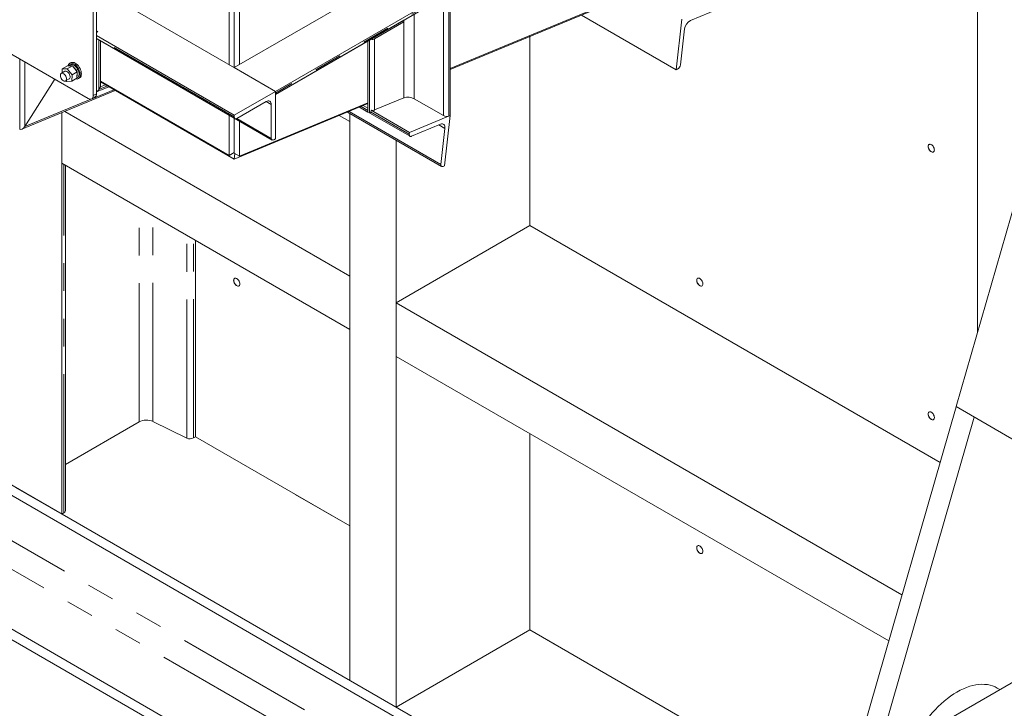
# Model space of a CAD drawing. Header units: millimetres. Extents: x 450 to 25135, y 150 to 17673.
# Tile 329 of 463: x 18075 to 19429, y 8714 to 9660. Entities that reach past the tile are written whole.
import ezdxf

# ---------------------------------------------------------------- set-up
doc = ezdxf.new("R2010")
doc.units = ezdxf.units.MM
doc.linetypes.add('SLD-Centrada-doble', pattern=[12.7, 6.35, -1.27, 1.27, -1.27, 1.27, -1.27])
doc.linetypes.add('SLD-Continua', pattern=[0])
doc.layers.add('OCULTA', color=8, linetype='SLD-Continua')

msp = doc.modelspace()

# ---------------------------------------------------------------- linework, layer by layer
at = {"layer": 'OCULTA', "linetype": 'SLD-Continua', "lineweight": 18, "ltscale": 30}
for p, q in [((18176.4, 10241.7), (18176.4, 9555.7)), ((18180.7, 10244.1), (18180.7, 9558.1)), ((19439.3, 10145.8), (18426.7, 9561.4)), ((18426.7, 9557.3), (19438.3, 10141.1)), ((18180.7, 9642.3), (18180.7, 10005.6)), ((19183.1, 8375), (16413.4, 9973.5)), ((19108.3, 8220.2), (16110.3, 9950.4)), ((19170.7, 8367.9), (16413.4, 9959.2)), ((19105.9, 8207.3), (16112.7, 9934.8)), ((18363.1, 9900.4), (18363.1, 9598.2)), ((18370.2, 9594.1), (18370.2, 9896.3)), ((18370.2, 9896.3), (18370.2, 9594.1)), ((18377.2, 9598.2), (18377.2, 9900.4)), ((18169.3, 9551.6), (17646.1, 9853.6)), ((19391.9, 9231.1), (19391.9, 9816.7)), ((19391.9, 9231.1), (19391.9, 9816.7)), ((19391.9, 9231.1), (19391.9, 9816.7)), ((19391.9, 9231.1), (19391.9, 9816.7)), ((19391.9, 9231.1), (19391.9, 9816.7)), ((19559.1, 9810.8), (19362.3, 9128.5)), ((18426.7, 9561.4), (18186.3, 9700.2)), ((18554, 9700.2), (18370.2, 9594.1)), ((18928.8, 9701.4), (18667.1, 9592.8)), ((18928.8, 9700.1), (18667.1, 9591.6)), ((18667.1, 9693.7), (18667.1, 9528.5)), ((18977.5, 9591.2), (18847.3, 9666.3)), ((19037.1, 9675.3), (18997.2, 9658.8)), ((18426.7, 9557.3), (18603.5, 9659.3)), ((18603.5, 9656.9), (18563.2, 9633.6)), ((18603.5, 9659.3), (18603.5, 9656.9)), ((18977.5, 9591.2), (18985.3, 9660.5)), ((18182.8, 9643.5), (18180.7, 9644.7)), ((18180.7, 9642.2), (18182.8, 9643.5)), ((18370.2, 9528.8), (18180.7, 9638.2)), ((18776.7, 9377.1), (18776.7, 9637.1)), ((18776.7, 9377.1), (18776.7, 9637.1)), ((18776.7, 9377.1), (18776.7, 9637.1)), ((18776.7, 9377.1), (18776.7, 9637.1)), ((18776.7, 9377.1), (18776.7, 9637.1)), ((18989.2, 9647.2), (18983.6, 9597.9)), ((18180.7, 9565.5), (18180.7, 9634)), ((18180.7, 9634), (18371.2, 9524.1)), ((18181.7, 9633.4), (18422.1, 9494.6)), ((18186.3, 9567.5), (18186.3, 9630.7)), ((18554, 9630.7), (18554, 9533)), ((18133.8, 9592.4), (18140.8, 9596.5)), ((18140.6, 9592.6), (18147.7, 9596.7)), ((18147.7, 9596.7), (18140.8, 9596.5)), ((18144.9, 9598), (18142.4, 9596.6)), ((18145.7, 9600.8), (18143.9, 9599.8)), ((18154.3, 9588.2), (18147.7, 9596.7)), ((18137.3, 9589.1), (18132.4, 9586.2)), ((18133.8, 9592.4), (18133.6, 9586.9)), ((18140.6, 9592.6), (18133.8, 9592.4)), ((18147.2, 9584.1), (18140.6, 9592.6)), ((18146.9, 9575.3), (18147.2, 9584.1)), ((18147.2, 9584.1), (18154.3, 9588.2)), ((18152.6, 9590.4), (18155.1, 9591.9)), ((18152.6, 9590.4), (18152.6, 9590.4)), ((18152.8, 9590.1), (18153.5, 9590.6)), ((18152.9, 9589.9), (18155.4, 9591.3)), ((18153.5, 9590.6), (18153.4, 9590.9)), ((18153.5, 9590.6), (18155.4, 9591.3)), ((18154, 9579.4), (18154.3, 9588.2)), ((18426.7, 9561.4), (18370.2, 9594.1)), ((18979.6, 9592.1), (18977.5, 9591.2)), ((18082.4, 9513), (18122.7, 9576.8)), ((18122.7, 9576.8), (18082.4, 9513)), ((18138.4, 9575.8), (18143.3, 9578.7)), ((18139.2, 9576.2), (18140.1, 9575.1)), ((18140.1, 9575.1), (18146.9, 9575.3)), ((18146.9, 9575.3), (18154, 9579.4)), ((18154, 9580.2), (18154.9, 9580.7)), ((18155.9, 9579), (18157.7, 9580)), ((18363.1, 9473.6), (18186.3, 9575.7)), ((18370.1, 9468.4), (18186.3, 9574.4)), ((18193.3, 9570.4), (18186.3, 9567.5)), ((18078.4, 9509.5), (18206.7, 9562.7)), ((18180.7, 9560.8), (18197.7, 9567.8)), ((18184.2, 9564.1), (18186.3, 9567.5)), ((18186.3, 9567.5), (18184.2, 9564.1)), ((18426.7, 9561.4), (18370.2, 9528.8)), ((18426.7, 9561.4), (18426.7, 9559)), ((18426.7, 9496.1), (18426.7, 9561.4)), ((18174.3, 9551.1), (18178.6, 9553.6)), ((18554, 9544.7), (18370.1, 9468.4)), ((18373.7, 9524.3), (18414, 9547.6)), ((18554, 9545.9), (18377.2, 9472.6)), ((18421.1, 9543.5), (18421.1, 9496.9)), ((18554, 9538.2), (18547.5, 9542)), ((18603.5, 9552.6), (18563.2, 9535.9)), ((18658, 9528.2), (18617.6, 9551.4)), ((18133.3, 9462.7), (18133.3, 9532.2)), ((18133.3, 9462.7), (18133.3, 9532.2)), ((18133.3, 9462.7), (18133.3, 9532.2)), ((18133.3, 9462.7), (18133.3, 9532.2)), ((18133.3, 9462.7), (18133.3, 9532.2)), ((18133.3, 8980.9), (18133.3, 9532.2)), ((18133.3, 8980.9), (18133.3, 9532.2)), ((18133.3, 8980.9), (18133.3, 9532.2)), ((18133.3, 8980.9), (18133.3, 9532.2)), ((18133.3, 8980.9), (18133.3, 9532.2)), ((18137.3, 9533.9), (18529.3, 9307.7)), ((18137.3, 9533.9), (18529.3, 9307.7)), ((18137.3, 9533.9), (18529.3, 9307.7)), ((18137.3, 9533.9), (18529.3, 9307.7)), ((18137.3, 9533.9), (18529.3, 9307.7)), ((18363.1, 9528.7), (18363.1, 9473.6)), ((18370.2, 9528.8), (18370.2, 9526.3)), ((18514.6, 9528.3), (18529.3, 9519.9)), ((18514.6, 9528.3), (18529.3, 9519.9)), ((18514.6, 9528.3), (18529.3, 9519.9)), ((18514.6, 9528.3), (18529.3, 9519.9)), ((18514.6, 9528.3), (18529.3, 9519.9)), ((18525.9, 9533), (18655.2, 9458.4)), ((18529.3, 8752.4), (18529.3, 9531)), ((18529.3, 8752.4), (18529.3, 9531)), ((18529.3, 8752.4), (18529.3, 9531)), ((18529.3, 8752.4), (18529.3, 9531)), ((18529.3, 8752.4), (18529.3, 9531)), ((18542.4, 9539.8), (18554, 9533.1)), ((18556.1, 9531.8), (18554, 9533)), ((18556.4, 9531.7), (18611.8, 9499.8)), ((18611.1, 9505.2), (18558.6, 9535.6)), ((18611.1, 9505.2), (18667.1, 9528.5)), ((18667.1, 9528.5), (18659.3, 9459.2)), ((18667.1, 9528.5), (18665, 9527.6)), ((18370.2, 9476.6), (18370.2, 9524.6)), ((18370.2, 9524.6), (18370.2, 9477.7)), ((18377.2, 9472.6), (18377.2, 9520.5)), ((18653.8, 9516.3), (18613.8, 9499.8)), ((18610.8, 9502.6), (18611.1, 9505.2)), ((18654.2, 9461.2), (18659.8, 9510.6)), ((18424.6, 9494.9), (18426.7, 9496.1)), ((18592.9, 8715.6), (18592.9, 9494.3)), ((18592.9, 8715.6), (18592.9, 9494.3)), ((18592.9, 8715.6), (18592.9, 9494.3)), ((18592.9, 8715.6), (18592.9, 9494.3)), ((18592.9, 8715.6), (18592.9, 9494.3)), ((18370.2, 9477.7), (18363.1, 9473.6)), ((18370.2, 9477.6), (18370, 9477.6)), ((18371, 9476.2), (18370.1, 9468.4)), ((18370.2, 9476.6), (18377.2, 9472.6)), ((18133.3, 9462.7), (18529.3, 9234.2)), ((18133.3, 9462.7), (18529.3, 9234.2)), ((18133.3, 9462.7), (18529.3, 9234.2)), ((18133.3, 9462.7), (18529.3, 9234.2)), ((18133.3, 9462.7), (18529.3, 9234.2)), ((18138.1, 8985.4), (18138.1, 9459.9)), ((18138.1, 8985.4), (18138.1, 9459.9)), ((18138.1, 8985.4), (18138.1, 9459.9)), ((18138.1, 8985.4), (18138.1, 9459.9)), ((18138.1, 8985.4), (18138.1, 9459.9)), ((18659.3, 9459.2), (18657.2, 9458.4)), ((18776.7, 9377.1), (18592.9, 9271)), ((18776.7, 9377.1), (18592.9, 9271)), ((18776.7, 9377.1), (18592.9, 9271)), ((18776.7, 9377.1), (18592.9, 9271)), ((18776.7, 9377.1), (18592.9, 9271)), ((18776.7, 9377.1), (19340.5, 9051.7)), ((18776.7, 9377.1), (19340.5, 9051.7)), ((18776.7, 9377.1), (19340.5, 9051.7)), ((18776.7, 9377.1), (19340.5, 9051.7)), ((18776.7, 9377.1), (19340.5, 9051.7)), ((18317.1, 9087), (18317.1, 9356.6)), ((18317.1, 9087), (18317.1, 9356.6)), ((18317.1, 9087), (18317.1, 9356.6)), ((18317.1, 9087), (18317.1, 9356.6)), ((18317.1, 9087), (18317.1, 9356.6)), ((18529.3, 9234.2), (18529.3, 9307.7)), ((18529.3, 9234.2), (18529.3, 9307.7)), ((18529.3, 9234.2), (18529.3, 9307.7)), ((18529.3, 9234.2), (18529.3, 9307.7)), ((18529.3, 9234.2), (18529.3, 9307.7)), ((18592.9, 9271), (18592.9, 9197.5)), ((18592.9, 9271), (19288, 8869.8)), ((18592.9, 9271), (18592.9, 9197.5)), ((18592.9, 9271), (19288, 8869.8)), ((18592.9, 9271), (18592.9, 9197.5)), ((18592.9, 9271), (19288, 8869.8)), ((18592.9, 9271), (18592.9, 9197.5)), ((18592.9, 9271), (19288, 8869.8)), ((18592.9, 9271), (18592.9, 9197.5)), ((18592.9, 9271), (19288, 8869.8)), ((18592.9, 9197.5), (19269.9, 8806.8)), ((18592.9, 9197.5), (19269.9, 8806.8)), ((18592.9, 9197.5), (19269.9, 8806.8)), ((18592.9, 9197.5), (19269.9, 8806.8)), ((18592.9, 9197.5), (19269.9, 8806.8)), ((19224, 8647.7), (19362.6, 9128.4)), ((19362.3, 9128.5), (19631, 8973.4)), ((19248.7, 8633.4), (19387.4, 9114.1)), ((18138.1, 9049), (18239.5, 9107.5)), ((18138.1, 9049), (18239.5, 9107.5)), ((18138.1, 9049), (18239.5, 9107.5)), ((18138.1, 9049), (18239.5, 9107.5)), ((18138.1, 9049), (18239.5, 9107.5)), ((18258.5, 9108), (18304.9, 9085.2)), ((18258.5, 9108), (18304.9, 9085.2)), ((18258.5, 9108), (18304.9, 9085.2)), ((18258.5, 9108), (18304.9, 9085.2)), ((18258.5, 9108), (18304.9, 9085.2)), ((18314.3, 9085.4), (18317.1, 9087)), ((18314.3, 9085.4), (18317.1, 9087)), ((18314.3, 9085.4), (18317.1, 9087)), ((18314.3, 9085.4), (18317.1, 9087)), ((18314.3, 9085.4), (18317.1, 9087)), ((18317.1, 9087), (18529.3, 8964.6)), ((18317.1, 9087), (18529.3, 8964.6)), ((18317.1, 9087), (18529.3, 8964.6)), ((18317.1, 9087), (18529.3, 8964.6)), ((18317.1, 9087), (18529.3, 8964.6)), ((18529.3, 8964.6), (18317.1, 9087)), ((18529.3, 8964.6), (18317.1, 9087)), ((18776.7, 8821.7), (18776.7, 9091.4)), ((18776.7, 8821.7), (18776.7, 9091.4)), ((18776.7, 8821.7), (18776.7, 9091.4)), ((18776.7, 8821.7), (18776.7, 9091.4)), ((18776.7, 8821.7), (18776.7, 9091.4)), ((18069.6, 9017.6), (18133.3, 8980.9)), ((18069.6, 9017.6), (18133.3, 8980.9)), ((18069.6, 9017.6), (18133.3, 8980.9)), ((18069.6, 9017.6), (18133.3, 8980.9)), ((18069.6, 9017.6), (18133.3, 8980.9)), ((18454, 9008), (18529.3, 8964.6)), ((18133.3, 8980.9), (18136.1, 8982.5)), ((18133.3, 8980.9), (18136.1, 8982.5)), ((18133.3, 8980.9), (18136.1, 8982.5)), ((18133.3, 8980.9), (18136.1, 8982.5)), ((18133.3, 8980.9), (18136.1, 8982.5)), ((18776.7, 8821.7), (18592.9, 8715.6)), ((18776.7, 8821.7), (18592.9, 8715.6)), ((18776.7, 8821.7), (18592.9, 8715.6)), ((18776.7, 8821.7), (18592.9, 8715.6)), ((18776.7, 8821.7), (18592.9, 8715.6)), ((18776.7, 8821.7), (19216.7, 8567.8)), ((18776.7, 8821.7), (19216.7, 8567.8)), ((18776.7, 8821.7), (19216.7, 8567.8)), ((18776.7, 8821.7), (19216.7, 8567.8)), ((18776.7, 8821.7), (19216.7, 8567.8)), ((19216.7, 8567.8), (18776.7, 8821.7)), ((18776.7, 8821.7), (18816.7, 8798.7)), ((19216.7, 8567.8), (18776.7, 8821.7)), ((19312.4, 8676.3), (19566.9, 8823.3)), ((18592.9, 8715.6), (18529.3, 8752.4)), ((18592.9, 8715.6), (18529.3, 8752.4)), ((18592.9, 8715.6), (18529.3, 8752.4)), ((18592.9, 8715.6), (18529.3, 8752.4)), ((18592.9, 8715.6), (18529.3, 8752.4)), ((19422.3, 8739.8), (19418.6, 8741.9))]:
    msp.add_line(p, q, dxfattribs=at)
at = {"layer": 'OCULTA', "linetype": 'SLD-Centrada-doble', "lineweight": 18, "ltscale": 30}
for p, q in [((19439.3, 10143.4), (18426.7, 9559)), ((19126.8, 8331.1), (16089.7, 10083.9)), ((19098.5, 8308.2), (16096.3, 10040.9)), ((18658, 9690.7), (18658, 9528.2)), ((18665, 9692.4), (18665, 9527.6)), ((18617.6, 9667.5), (18617.6, 9551.4)), ((18603.5, 9656.9), (18603.5, 9552.6)), ((18370.2, 9526.3), (18180.7, 9635.7)), ((18184.2, 9564.1), (18184.2, 9632)), ((18556.1, 9632), (18556.1, 9531.8)), ((18563.2, 9633.6), (18563.2, 9535.9)), ((18075.3, 9509.5), (18075.3, 9605.9)), ((18082.4, 9513), (18082.4, 9601.8)), ((18122.7, 9576.8), (18122.7, 9578.5)), ((18124.5, 9577.5), (18122.7, 9576.8)), ((18195.8, 9569), (18184.2, 9564.1)), ((18204.8, 9563.8), (18174.8, 9551.4)), ((18176.4, 9555.7), (18180.7, 9558.1)), ((18173.2, 9550.7), (18082.4, 9513)), ((18421.1, 9543.5), (18414, 9547.6)), ((18654.2, 9461.2), (18528.2, 9533.9)), ((18554, 9535.4), (18544.7, 9540.8)), ((18610.8, 9502.6), (18557.7, 9533.3)), ((18421.1, 9496.9), (18373.7, 9524.3)), ((18659.8, 9510.6), (18651.5, 9515.4)), ((18136.1, 8982.5), (18136.1, 9461.1)), ((18136.1, 8982.5), (18136.1, 9461.1)), ((18136.1, 8982.5), (18136.1, 9461.1)), ((18136.1, 8982.5), (18136.1, 9461.1)), ((18136.1, 8982.5), (18136.1, 9461.1)), ((18239.5, 9107.5), (18239.5, 9401.4)), ((18239.5, 9107.5), (18239.5, 9401.4)), ((18239.5, 9107.5), (18239.5, 9401.4)), ((18239.5, 9107.5), (18239.5, 9401.4)), ((18239.5, 9107.5), (18239.5, 9401.4)), ((18258.5, 9108), (18258.5, 9390.4)), ((18258.5, 9108), (18258.5, 9390.4)), ((18258.5, 9108), (18258.5, 9390.4)), ((18258.5, 9108), (18258.5, 9390.4)), ((18258.5, 9108), (18258.5, 9390.4)), ((18304.9, 9085.2), (18304.9, 9363.7)), ((18304.9, 9085.2), (18304.9, 9363.7)), ((18304.9, 9085.2), (18304.9, 9363.7)), ((18304.9, 9085.2), (18304.9, 9363.7)), ((18304.9, 9085.2), (18304.9, 9363.7)), ((18314.3, 9085.4), (18314.3, 9358.2)), ((18314.3, 9085.4), (18314.3, 9358.2)), ((18314.3, 9085.4), (18314.3, 9358.2)), ((18314.3, 9085.4), (18314.3, 9358.2)), ((18314.3, 9085.4), (18314.3, 9358.2))]:
    msp.add_line(p, q, dxfattribs=at)
at = {"layer": 'OCULTA', "linetype": 'SLD-Continua', "lineweight": 18, "ltscale": 30, "flags": 128}
for points in [[(18181.4, 9633.6), (18181.7, 9633.4), (18181.7, 9633.4)], [(18141.7, 9596.5), (18141.9, 9597.3), (18142.5, 9598.5), (18143.4, 9599.4), (18144.4, 9600), (18145.7, 9600.3), (18147, 9600.2), (18148.4, 9599.9), (18149.9, 9599.2), (18151.4, 9598.2), (18152.8, 9596.9), (18154.1, 9595.4), (18155.3, 9593.7), (18156.4, 9591.9), (18157.2, 9590), (18157.9, 9588.1), (18158.3, 9586.2), (18158.4, 9584.5), (18158.3, 9582.8), (18157.9, 9581.4), (18157.2, 9580.2), (18156.4, 9579.3), (18155.3, 9578.7), (18154.1, 9578.4), (18152.8, 9578.5), (18152.5, 9578.5)], [(18155.1, 9591.9), (18154.1, 9593.5), (18153, 9594.9), (18151.7, 9596.2), (18150.4, 9597.2), (18149.1, 9597.9), (18147.8, 9598.4), (18146.6, 9598.5), (18145.4, 9598.3), (18144.9, 9598)], [(18145.7, 9600.8), (18146.2, 9601), (18147.4, 9601.3), (18148.8, 9601.3), (18150.2, 9600.9), (18151.7, 9600.2), (18153.1, 9599.2), (18154.6, 9597.9), (18155.9, 9596.4), (18157.1, 9594.7), (18158.2, 9592.9), (18159, 9591), (18159.6, 9589.1), (18160, 9587.3), (18160.1, 9585.5), (18160, 9583.9), (18159.6, 9582.4), (18159, 9581.2), (18158.2, 9580.3), (18157.7, 9580)], [(18139, 9576.3), (18139.4, 9577.2), (18139.6, 9578.2), (18139.6, 9579.5), (18139.2, 9580.9), (18138.7, 9582.2), (18137.9, 9583.5), (18137, 9584.6), (18135.9, 9585.6), (18134.9, 9586.2), (18133.8, 9586.5), (18132.9, 9586.4), (18132.1, 9586), (18131.6, 9585.3), (18131.2, 9584.3), (18131.2, 9583.1), (18131.4, 9581.8), (18131.8, 9580.4), (18132.5, 9579.1), (18133.4, 9577.9), (18134.3, 9576.9), (18135.4, 9576.1), (18136.4, 9575.6), (18137.4, 9575.5), (18138.3, 9575.7), (18139, 9576.3)], [(18143.3, 9578.7), (18143.6, 9578.9), (18144.2, 9579.6), (18144.5, 9580.6), (18144.6, 9581.8), (18144.4, 9583.1), (18143.9, 9584.4), (18143.2, 9585.8), (18142.4, 9587), (18141.4, 9588), (18140.3, 9588.8), (18139.3, 9589.2), (18138.3, 9589.3), (18137.4, 9589.1), (18137.3, 9589.1)], [(18154.9, 9580.7), (18155.6, 9581.2), (18156.3, 9582.1), (18156.7, 9583.3), (18156.9, 9584.7), (18156.9, 9586.3), (18156.6, 9587.9), (18156.1, 9589.6), (18155.4, 9591.3)], [(18169.3, 9551.6), (18170.7, 9551), (18172, 9550.7), (18173.3, 9550.7), (18174.3, 9551.1), (18175.2, 9551.8), (18175.9, 9552.9), (18176.3, 9554.2), (18176.4, 9555.7)], [(18414, 9547.6), (18415.4, 9548.2), (18416.7, 9548.5), (18417.9, 9548.5), (18419, 9548.1), (18419.9, 9547.3), (18420.5, 9546.3), (18420.9, 9545), (18421.1, 9543.5)], [(18659.8, 9510.6), (18659.8, 9512.2), (18659.6, 9513.7), (18659.1, 9514.9), (18658.4, 9515.8), (18657.5, 9516.5), (18656.4, 9516.8), (18655.1, 9516.7), (18653.8, 9516.3)], [(18613.8, 9499.8), (18613.2, 9499.6), (18612.5, 9499.5), (18612, 9499.7), (18611.5, 9500), (18611.1, 9500.5), (18610.9, 9501.1), (18610.8, 9501.8), (18610.8, 9502.6)], [(19332.5, 9480.9), (19332.4, 9482.2), (19332.1, 9483.5), (19331.5, 9484.8), (19330.7, 9486), (19329.8, 9487.1), (19328.8, 9488), (19327.8, 9488.6), (19326.8, 9488.9), (19325.9, 9488.8), (19325.1, 9488.5), (19324.5, 9487.9), (19324.2, 9487), (19324, 9485.9), (19324.2, 9484.6), (19324.5, 9483.3), (19325.1, 9482), (19325.9, 9480.7), (19326.8, 9479.7), (19327.8, 9478.8), (19328.8, 9478.2), (19329.8, 9477.9), (19330.7, 9478), (19331.5, 9478.3), (19332.1, 9478.9), (19332.4, 9479.8), (19332.5, 9480.9)], [(19332.5, 9480.9), (19332.4, 9482.2), (19332.1, 9483.5), (19331.5, 9484.8), (19330.7, 9486), (19329.8, 9487.1), (19328.8, 9488), (19327.8, 9488.6), (19326.8, 9488.9), (19325.9, 9488.8), (19325.1, 9488.5), (19324.5, 9487.9), (19324.2, 9487), (19324, 9485.9), (19324.2, 9484.6), (19324.5, 9483.3), (19325.1, 9482), (19325.9, 9480.7), (19326.8, 9479.7), (19327.8, 9478.8), (19328.8, 9478.2), (19329.8, 9477.9), (19330.7, 9478), (19331.5, 9478.3), (19332.1, 9478.9), (19332.4, 9479.8), (19332.5, 9480.9)], [(19332.5, 9480.9), (19332.4, 9482.2), (19332.1, 9483.5), (19331.5, 9484.8), (19330.7, 9486), (19329.8, 9487.1), (19328.8, 9488), (19327.8, 9488.6), (19326.8, 9488.9), (19325.9, 9488.8), (19325.1, 9488.5), (19324.5, 9487.9), (19324.2, 9487), (19324, 9485.9), (19324.2, 9484.6), (19324.5, 9483.3), (19325.1, 9482), (19325.9, 9480.7), (19326.8, 9479.7), (19327.8, 9478.8), (19328.8, 9478.2), (19329.8, 9477.9), (19330.7, 9478), (19331.5, 9478.3), (19332.1, 9478.9), (19332.4, 9479.8), (19332.5, 9480.9)], [(19332.5, 9480.9), (19332.4, 9482.2), (19332.1, 9483.5), (19331.5, 9484.8), (19330.7, 9486), (19329.8, 9487.1), (19328.8, 9488), (19327.8, 9488.6), (19326.8, 9488.9), (19325.9, 9488.8), (19325.1, 9488.5), (19324.5, 9487.9), (19324.2, 9487), (19324, 9485.9), (19324.2, 9484.6), (19324.5, 9483.3), (19325.1, 9482), (19325.9, 9480.7), (19326.8, 9479.7), (19327.8, 9478.8), (19328.8, 9478.2), (19329.8, 9477.9), (19330.7, 9478), (19331.5, 9478.3), (19332.1, 9478.9), (19332.4, 9479.8), (19332.5, 9480.9)], [(19332.5, 9480.9), (19332.4, 9482.2), (19332.1, 9483.5), (19331.5, 9484.8), (19330.7, 9486), (19329.8, 9487.1), (19328.8, 9488), (19327.8, 9488.6), (19326.8, 9488.9), (19325.9, 9488.8), (19325.1, 9488.5), (19324.5, 9487.9), (19324.2, 9487), (19324, 9485.9), (19324.2, 9484.6), (19324.5, 9483.3), (19325.1, 9482), (19325.9, 9480.7), (19326.8, 9479.7), (19327.8, 9478.8), (19328.8, 9478.2), (19329.8, 9477.9), (19330.7, 9478), (19331.5, 9478.3), (19332.1, 9478.9), (19332.4, 9479.8), (19332.5, 9480.9)], [(19328.3, 9488.3), (19327.5, 9488.7), (19326.5, 9488.9), (19325.6, 9488.7), (19324.9, 9488.3), (19324.4, 9487.5), (19324.1, 9486.4), (19324.1, 9485.2), (19324.4, 9483.9), (19324.9, 9482.5), (19325.6, 9481.2), (19326.5, 9480), (19327.5, 9479.1), (19328.6, 9478.4), (19329.6, 9478), (19330.6, 9478), (19331.4, 9478.3), (19332, 9478.9), (19332.4, 9479.8), (19332.5, 9481), (19332.5, 9481)], [(19328.3, 9488.3), (19327.5, 9488.7), (19326.5, 9488.9), (19325.6, 9488.7), (19324.9, 9488.3), (19324.4, 9487.5), (19324.1, 9486.4), (19324.1, 9485.2), (19324.4, 9483.9), (19324.9, 9482.5), (19325.6, 9481.2), (19326.5, 9480), (19327.5, 9479.1), (19328.6, 9478.4), (19329.6, 9478), (19330.6, 9478), (19331.4, 9478.3), (19332, 9478.9), (19332.4, 9479.8), (19332.5, 9481), (19332.5, 9481)], [(19328.3, 9488.3), (19327.5, 9488.7), (19326.5, 9488.9), (19325.6, 9488.7), (19324.9, 9488.3), (19324.4, 9487.5), (19324.1, 9486.4), (19324.1, 9485.2), (19324.4, 9483.9), (19324.9, 9482.5), (19325.6, 9481.2), (19326.5, 9480), (19327.5, 9479.1), (19328.6, 9478.4), (19329.6, 9478), (19330.6, 9478), (19331.4, 9478.3), (19332, 9478.9), (19332.4, 9479.8), (19332.5, 9481), (19332.5, 9481)], [(19328.3, 9488.3), (19327.5, 9488.7), (19326.5, 9488.9), (19325.6, 9488.7), (19324.9, 9488.3), (19324.4, 9487.5), (19324.1, 9486.4), (19324.1, 9485.2), (19324.4, 9483.9), (19324.9, 9482.5), (19325.6, 9481.2), (19326.5, 9480), (19327.5, 9479.1), (19328.6, 9478.4), (19329.6, 9478), (19330.6, 9478), (19331.4, 9478.3), (19332, 9478.9), (19332.4, 9479.8), (19332.5, 9481), (19332.5, 9481)], [(19328.3, 9488.3), (19327.5, 9488.7), (19326.5, 9488.9), (19325.6, 9488.7), (19324.9, 9488.3), (19324.4, 9487.5), (19324.1, 9486.4), (19324.1, 9485.2), (19324.4, 9483.9), (19324.9, 9482.5), (19325.6, 9481.2), (19326.5, 9480), (19327.5, 9479.1), (19328.6, 9478.4), (19329.6, 9478), (19330.6, 9478), (19331.4, 9478.3), (19332, 9478.9), (19332.4, 9479.8), (19332.5, 9481), (19332.5, 9481)], [(18657.2, 9458.4), (18656.5, 9458.2), (18655.9, 9458.1), (18655.3, 9458.3), (18654.8, 9458.6), (18654.5, 9459.1), (18654.2, 9459.7), (18654.1, 9460.4), (18654.2, 9461.2)], [(18378, 9296.9), (18377.8, 9298.1), (18377.5, 9299.5), (18376.9, 9300.8), (18376.1, 9302), (18375.2, 9303.1), (18374.2, 9303.9), (18373.2, 9304.5), (18372.2, 9304.8), (18371.3, 9304.8), (18370.5, 9304.5), (18369.9, 9303.8), (18369.6, 9302.9), (18369.4, 9301.8), (18369.6, 9300.6), (18369.9, 9299.2), (18370.5, 9297.9), (18371.3, 9296.7), (18372.2, 9295.6), (18373.2, 9294.8), (18374.2, 9294.2), (18375.2, 9293.9), (18376.1, 9293.9), (18376.9, 9294.3), (18377.5, 9294.9), (18377.8, 9295.8), (18378, 9296.9)], [(18378, 9296.9), (18377.8, 9298.1), (18377.5, 9299.5), (18376.9, 9300.8), (18376.1, 9302), (18375.2, 9303.1), (18374.2, 9303.9), (18373.2, 9304.5), (18372.2, 9304.8), (18371.3, 9304.8), (18370.5, 9304.5), (18369.9, 9303.8), (18369.6, 9302.9), (18369.4, 9301.8), (18369.6, 9300.6), (18369.9, 9299.2), (18370.5, 9297.9), (18371.3, 9296.7), (18372.2, 9295.6), (18373.2, 9294.8), (18374.2, 9294.2), (18375.2, 9293.9), (18376.1, 9293.9), (18376.9, 9294.3), (18377.5, 9294.9), (18377.8, 9295.8), (18378, 9296.9)], [(18378, 9296.9), (18377.8, 9298.1), (18377.5, 9299.5), (18376.9, 9300.8), (18376.1, 9302), (18375.2, 9303.1), (18374.2, 9303.9), (18373.2, 9304.5), (18372.2, 9304.8), (18371.3, 9304.8), (18370.5, 9304.5), (18369.9, 9303.8), (18369.6, 9302.9), (18369.4, 9301.8), (18369.6, 9300.6), (18369.9, 9299.2), (18370.5, 9297.9), (18371.3, 9296.7), (18372.2, 9295.6), (18373.2, 9294.8), (18374.2, 9294.2), (18375.2, 9293.9), (18376.1, 9293.9), (18376.9, 9294.3), (18377.5, 9294.9), (18377.8, 9295.8), (18378, 9296.9)], [(18378, 9296.9), (18377.8, 9298.1), (18377.5, 9299.5), (18376.9, 9300.8), (18376.1, 9302), (18375.2, 9303.1), (18374.2, 9303.9), (18373.2, 9304.5), (18372.2, 9304.8), (18371.3, 9304.8), (18370.5, 9304.5), (18369.9, 9303.8), (18369.6, 9302.9), (18369.4, 9301.8), (18369.6, 9300.6), (18369.9, 9299.2), (18370.5, 9297.9), (18371.3, 9296.7), (18372.2, 9295.6), (18373.2, 9294.8), (18374.2, 9294.2), (18375.2, 9293.9), (18376.1, 9293.9), (18376.9, 9294.3), (18377.5, 9294.9), (18377.8, 9295.8), (18378, 9296.9)], [(18378, 9296.9), (18377.8, 9298.1), (18377.5, 9299.5), (18376.9, 9300.8), (18376.1, 9302), (18375.2, 9303.1), (18374.2, 9303.9), (18373.2, 9304.5), (18372.2, 9304.8), (18371.3, 9304.8), (18370.5, 9304.5), (18369.9, 9303.8), (18369.6, 9302.9), (18369.4, 9301.8), (18369.6, 9300.6), (18369.9, 9299.2), (18370.5, 9297.9), (18371.3, 9296.7), (18372.2, 9295.6), (18373.2, 9294.8), (18374.2, 9294.2), (18375.2, 9293.9), (18376.1, 9293.9), (18376.9, 9294.3), (18377.5, 9294.9), (18377.8, 9295.8), (18378, 9296.9)], [(18373.7, 9304.3), (18372.9, 9304.6), (18371.9, 9304.8), (18371, 9304.7), (18370.3, 9304.2), (18369.8, 9303.4), (18369.5, 9302.4), (18369.5, 9301.2), (18369.8, 9299.8), (18370.3, 9298.5), (18371, 9297.2), (18371.9, 9296), (18372.9, 9295), (18374, 9294.3), (18375, 9294), (18376, 9293.9), (18376.8, 9294.2), (18377.4, 9294.9), (18377.8, 9295.8), (18378, 9296.9), (18378, 9296.9)], [(18373.7, 9304.3), (18372.9, 9304.6), (18371.9, 9304.8), (18371, 9304.7), (18370.3, 9304.2), (18369.8, 9303.4), (18369.5, 9302.4), (18369.5, 9301.2), (18369.8, 9299.8), (18370.3, 9298.5), (18371, 9297.2), (18371.9, 9296), (18372.9, 9295), (18374, 9294.3), (18375, 9294), (18376, 9293.9), (18376.8, 9294.2), (18377.4, 9294.9), (18377.8, 9295.8), (18378, 9296.9), (18378, 9296.9)], [(18373.7, 9304.3), (18372.9, 9304.6), (18371.9, 9304.8), (18371, 9304.7), (18370.3, 9304.2), (18369.8, 9303.4), (18369.5, 9302.4), (18369.5, 9301.2), (18369.8, 9299.8), (18370.3, 9298.5), (18371, 9297.2), (18371.9, 9296), (18372.9, 9295), (18374, 9294.3), (18375, 9294), (18376, 9293.9), (18376.8, 9294.2), (18377.4, 9294.9), (18377.8, 9295.8), (18378, 9296.9), (18378, 9296.9)], [(18373.7, 9304.3), (18372.9, 9304.6), (18371.9, 9304.8), (18371, 9304.7), (18370.3, 9304.2), (18369.8, 9303.4), (18369.5, 9302.4), (18369.5, 9301.2), (18369.8, 9299.8), (18370.3, 9298.5), (18371, 9297.2), (18371.9, 9296), (18372.9, 9295), (18374, 9294.3), (18375, 9294), (18376, 9293.9), (18376.8, 9294.2), (18377.4, 9294.9), (18377.8, 9295.8), (18378, 9296.9), (18378, 9296.9)], [(18373.7, 9304.3), (18372.9, 9304.6), (18371.9, 9304.8), (18371, 9304.7), (18370.3, 9304.2), (18369.8, 9303.4), (18369.5, 9302.4), (18369.5, 9301.2), (18369.8, 9299.8), (18370.3, 9298.5), (18371, 9297.2), (18371.9, 9296), (18372.9, 9295), (18374, 9294.3), (18375, 9294), (18376, 9293.9), (18376.8, 9294.2), (18377.4, 9294.9), (18377.8, 9295.8), (18378, 9296.9), (18378, 9296.9)], [(19014.4, 9297.1), (19014.2, 9298.3), (19013.9, 9299.7), (19013.3, 9301), (19012.5, 9302.2), (19011.6, 9303.3), (19010.6, 9304.1), (19009.6, 9304.7), (19008.6, 9305), (19007.7, 9305), (19006.9, 9304.7), (19006.3, 9304), (19006, 9303.1), (19005.8, 9302), (19006, 9300.8), (19006.3, 9299.4), (19006.9, 9298.1), (19007.7, 9296.9), (19008.6, 9295.8), (19009.6, 9295), (19010.6, 9294.4), (19011.6, 9294.1), (19012.5, 9294.1), (19013.3, 9294.5), (19013.9, 9295.1), (19014.2, 9296), (19014.4, 9297.1)], [(19014.4, 9297.1), (19014.2, 9298.3), (19013.9, 9299.7), (19013.3, 9301), (19012.5, 9302.2), (19011.6, 9303.3), (19010.6, 9304.1), (19009.6, 9304.7), (19008.6, 9305), (19007.7, 9305), (19006.9, 9304.7), (19006.3, 9304), (19006, 9303.1), (19005.8, 9302), (19006, 9300.8), (19006.3, 9299.4), (19006.9, 9298.1), (19007.7, 9296.9), (19008.6, 9295.8), (19009.6, 9295), (19010.6, 9294.4), (19011.6, 9294.1), (19012.5, 9294.1), (19013.3, 9294.5), (19013.9, 9295.1), (19014.2, 9296), (19014.4, 9297.1)], [(19014.4, 9297.1), (19014.2, 9298.3), (19013.9, 9299.7), (19013.3, 9301), (19012.5, 9302.2), (19011.6, 9303.3), (19010.6, 9304.1), (19009.6, 9304.7), (19008.6, 9305), (19007.7, 9305), (19006.9, 9304.7), (19006.3, 9304), (19006, 9303.1), (19005.8, 9302), (19006, 9300.8), (19006.3, 9299.4), (19006.9, 9298.1), (19007.7, 9296.9), (19008.6, 9295.8), (19009.6, 9295), (19010.6, 9294.4), (19011.6, 9294.1), (19012.5, 9294.1), (19013.3, 9294.5), (19013.9, 9295.1), (19014.2, 9296), (19014.4, 9297.1)], [(19014.4, 9297.1), (19014.2, 9298.3), (19013.9, 9299.7), (19013.3, 9301), (19012.5, 9302.2), (19011.6, 9303.3), (19010.6, 9304.1), (19009.6, 9304.7), (19008.6, 9305), (19007.7, 9305), (19006.9, 9304.7), (19006.3, 9304), (19006, 9303.1), (19005.8, 9302), (19006, 9300.8), (19006.3, 9299.4), (19006.9, 9298.1), (19007.7, 9296.9), (19008.6, 9295.8), (19009.6, 9295), (19010.6, 9294.4), (19011.6, 9294.1), (19012.5, 9294.1), (19013.3, 9294.5), (19013.9, 9295.1), (19014.2, 9296), (19014.4, 9297.1)], [(19014.4, 9297.1), (19014.2, 9298.3), (19013.9, 9299.7), (19013.3, 9301), (19012.5, 9302.2), (19011.6, 9303.3), (19010.6, 9304.1), (19009.6, 9304.7), (19008.6, 9305), (19007.7, 9305), (19006.9, 9304.7), (19006.3, 9304), (19006, 9303.1), (19005.8, 9302), (19006, 9300.8), (19006.3, 9299.4), (19006.9, 9298.1), (19007.7, 9296.9), (19008.6, 9295.8), (19009.6, 9295), (19010.6, 9294.4), (19011.6, 9294.1), (19012.5, 9294.1), (19013.3, 9294.5), (19013.9, 9295.1), (19014.2, 9296), (19014.4, 9297.1)], [(19010.1, 9304.5), (19009.3, 9304.8), (19008.3, 9305), (19007.4, 9304.9), (19006.7, 9304.4), (19006.2, 9303.6), (19005.9, 9302.6), (19005.9, 9301.4), (19006.2, 9300), (19006.7, 9298.7), (19007.4, 9297.3), (19008.3, 9296.2), (19009.3, 9295.2), (19010.4, 9294.5), (19011.4, 9294.1), (19012.4, 9294.1), (19013.2, 9294.4), (19013.8, 9295.1), (19014.2, 9296), (19014.4, 9297.1), (19014.4, 9297.1)], [(19010.1, 9304.5), (19009.3, 9304.8), (19008.3, 9305), (19007.4, 9304.9), (19006.7, 9304.4), (19006.2, 9303.6), (19005.9, 9302.6), (19005.9, 9301.4), (19006.2, 9300), (19006.7, 9298.7), (19007.4, 9297.3), (19008.3, 9296.2), (19009.3, 9295.2), (19010.4, 9294.5), (19011.4, 9294.1), (19012.4, 9294.1), (19013.2, 9294.4), (19013.8, 9295.1), (19014.2, 9296), (19014.4, 9297.1), (19014.4, 9297.1)], [(19010.1, 9304.5), (19009.3, 9304.8), (19008.3, 9305), (19007.4, 9304.9), (19006.7, 9304.4), (19006.2, 9303.6), (19005.9, 9302.6), (19005.9, 9301.4), (19006.2, 9300), (19006.7, 9298.7), (19007.4, 9297.3), (19008.3, 9296.2), (19009.3, 9295.2), (19010.4, 9294.5), (19011.4, 9294.1), (19012.4, 9294.1), (19013.2, 9294.4), (19013.8, 9295.1), (19014.2, 9296), (19014.4, 9297.1), (19014.4, 9297.1)], [(19010.1, 9304.5), (19009.3, 9304.8), (19008.3, 9305), (19007.4, 9304.9), (19006.7, 9304.4), (19006.2, 9303.6), (19005.9, 9302.6), (19005.9, 9301.4), (19006.2, 9300), (19006.7, 9298.7), (19007.4, 9297.3), (19008.3, 9296.2), (19009.3, 9295.2), (19010.4, 9294.5), (19011.4, 9294.1), (19012.4, 9294.1), (19013.2, 9294.4), (19013.8, 9295.1), (19014.2, 9296), (19014.4, 9297.1), (19014.4, 9297.1)], [(19010.1, 9304.5), (19009.3, 9304.8), (19008.3, 9305), (19007.4, 9304.9), (19006.7, 9304.4), (19006.2, 9303.6), (19005.9, 9302.6), (19005.9, 9301.4), (19006.2, 9300), (19006.7, 9298.7), (19007.4, 9297.3), (19008.3, 9296.2), (19009.3, 9295.2), (19010.4, 9294.5), (19011.4, 9294.1), (19012.4, 9294.1), (19013.2, 9294.4), (19013.8, 9295.1), (19014.2, 9296), (19014.4, 9297.1), (19014.4, 9297.1)], [(19332.5, 9113.4), (19332.4, 9114.7), (19332.1, 9116), (19331.5, 9117.3), (19330.7, 9118.6), (19329.8, 9119.6), (19328.8, 9120.5), (19327.8, 9121.1), (19326.8, 9121.4), (19325.9, 9121.4), (19325.1, 9121), (19324.5, 9120.4), (19324.2, 9119.5), (19324, 9118.4), (19324.2, 9117.1), (19324.5, 9115.8), (19325.1, 9114.5), (19325.9, 9113.3), (19326.8, 9112.2), (19327.8, 9111.3), (19328.8, 9110.7), (19329.8, 9110.4), (19330.7, 9110.5), (19331.5, 9110.8), (19332.1, 9111.4), (19332.4, 9112.3), (19332.5, 9113.4)], [(19332.5, 9113.4), (19332.4, 9114.7), (19332.1, 9116), (19331.5, 9117.3), (19330.7, 9118.6), (19329.8, 9119.6), (19328.8, 9120.5), (19327.8, 9121.1), (19326.8, 9121.4), (19325.9, 9121.4), (19325.1, 9121), (19324.5, 9120.4), (19324.2, 9119.5), (19324, 9118.4), (19324.2, 9117.1), (19324.5, 9115.8), (19325.1, 9114.5), (19325.9, 9113.3), (19326.8, 9112.2), (19327.8, 9111.3), (19328.8, 9110.7), (19329.8, 9110.4), (19330.7, 9110.5), (19331.5, 9110.8), (19332.1, 9111.4), (19332.4, 9112.3), (19332.5, 9113.4)], [(19332.5, 9113.4), (19332.4, 9114.7), (19332.1, 9116), (19331.5, 9117.3), (19330.7, 9118.6), (19329.8, 9119.6), (19328.8, 9120.5), (19327.8, 9121.1), (19326.8, 9121.4), (19325.9, 9121.4), (19325.1, 9121), (19324.5, 9120.4), (19324.2, 9119.5), (19324, 9118.4), (19324.2, 9117.1), (19324.5, 9115.8), (19325.1, 9114.5), (19325.9, 9113.3), (19326.8, 9112.2), (19327.8, 9111.3), (19328.8, 9110.7), (19329.8, 9110.4), (19330.7, 9110.5), (19331.5, 9110.8), (19332.1, 9111.4), (19332.4, 9112.3), (19332.5, 9113.4)], [(19332.5, 9113.4), (19332.4, 9114.7), (19332.1, 9116), (19331.5, 9117.3), (19330.7, 9118.6), (19329.8, 9119.6), (19328.8, 9120.5), (19327.8, 9121.1), (19326.8, 9121.4), (19325.9, 9121.4), (19325.1, 9121), (19324.5, 9120.4), (19324.2, 9119.5), (19324, 9118.4), (19324.2, 9117.1), (19324.5, 9115.8), (19325.1, 9114.5), (19325.9, 9113.3), (19326.8, 9112.2), (19327.8, 9111.3), (19328.8, 9110.7), (19329.8, 9110.4), (19330.7, 9110.5), (19331.5, 9110.8), (19332.1, 9111.4), (19332.4, 9112.3), (19332.5, 9113.4)], [(19332.5, 9113.4), (19332.4, 9114.7), (19332.1, 9116), (19331.5, 9117.3), (19330.7, 9118.6), (19329.8, 9119.6), (19328.8, 9120.5), (19327.8, 9121.1), (19326.8, 9121.4), (19325.9, 9121.4), (19325.1, 9121), (19324.5, 9120.4), (19324.2, 9119.5), (19324, 9118.4), (19324.2, 9117.1), (19324.5, 9115.8), (19325.1, 9114.5), (19325.9, 9113.3), (19326.8, 9112.2), (19327.8, 9111.3), (19328.8, 9110.7), (19329.8, 9110.4), (19330.7, 9110.5), (19331.5, 9110.8), (19332.1, 9111.4), (19332.4, 9112.3), (19332.5, 9113.4)], [(19328.3, 9120.8), (19327.5, 9121.2), (19326.5, 9121.4), (19325.6, 9121.3), (19324.9, 9120.8), (19324.4, 9120), (19324.1, 9119), (19324.1, 9117.7), (19324.4, 9116.4), (19324.9, 9115), (19325.6, 9113.7), (19326.5, 9112.5), (19327.5, 9111.6), (19328.6, 9110.9), (19329.6, 9110.5), (19330.6, 9110.5), (19331.4, 9110.8), (19332, 9111.4), (19332.4, 9112.3), (19332.5, 9113.5), (19332.5, 9113.5)], [(19328.3, 9120.8), (19327.5, 9121.2), (19326.5, 9121.4), (19325.6, 9121.3), (19324.9, 9120.8), (19324.4, 9120), (19324.1, 9119), (19324.1, 9117.7), (19324.4, 9116.4), (19324.9, 9115), (19325.6, 9113.7), (19326.5, 9112.5), (19327.5, 9111.6), (19328.6, 9110.9), (19329.6, 9110.5), (19330.6, 9110.5), (19331.4, 9110.8), (19332, 9111.4), (19332.4, 9112.3), (19332.5, 9113.5), (19332.5, 9113.5)], [(19328.3, 9120.8), (19327.5, 9121.2), (19326.5, 9121.4), (19325.6, 9121.3), (19324.9, 9120.8), (19324.4, 9120), (19324.1, 9119), (19324.1, 9117.7), (19324.4, 9116.4), (19324.9, 9115), (19325.6, 9113.7), (19326.5, 9112.5), (19327.5, 9111.6), (19328.6, 9110.9), (19329.6, 9110.5), (19330.6, 9110.5), (19331.4, 9110.8), (19332, 9111.4), (19332.4, 9112.3), (19332.5, 9113.5), (19332.5, 9113.5)], [(19328.3, 9120.8), (19327.5, 9121.2), (19326.5, 9121.4), (19325.6, 9121.3), (19324.9, 9120.8), (19324.4, 9120), (19324.1, 9119), (19324.1, 9117.7), (19324.4, 9116.4), (19324.9, 9115), (19325.6, 9113.7), (19326.5, 9112.5), (19327.5, 9111.6), (19328.6, 9110.9), (19329.6, 9110.5), (19330.6, 9110.5), (19331.4, 9110.8), (19332, 9111.4), (19332.4, 9112.3), (19332.5, 9113.5), (19332.5, 9113.5)], [(19328.3, 9120.8), (19327.5, 9121.2), (19326.5, 9121.4), (19325.6, 9121.3), (19324.9, 9120.8), (19324.4, 9120), (19324.1, 9119), (19324.1, 9117.7), (19324.4, 9116.4), (19324.9, 9115), (19325.6, 9113.7), (19326.5, 9112.5), (19327.5, 9111.6), (19328.6, 9110.9), (19329.6, 9110.5), (19330.6, 9110.5), (19331.4, 9110.8), (19332, 9111.4), (19332.4, 9112.3), (19332.5, 9113.5), (19332.5, 9113.5)], [(19014.4, 8929.6), (19014.2, 8930.9), (19013.9, 8932.2), (19013.3, 8933.5), (19012.5, 8934.7), (19011.6, 8935.8), (19010.6, 8936.7), (19009.6, 8937.2), (19008.6, 8937.5), (19007.7, 8937.5), (19006.9, 8937.2), (19006.3, 8936.5), (19006, 8935.6), (19005.8, 8934.5), (19006, 8933.3), (19006.3, 8932), (19006.9, 8930.6), (19007.7, 8929.4), (19008.6, 8928.3), (19009.6, 8927.5), (19010.6, 8926.9), (19011.6, 8926.6), (19012.5, 8926.6), (19013.3, 8927), (19013.9, 8927.6), (19014.2, 8928.5), (19014.4, 8929.6)], [(19014.4, 8929.6), (19014.2, 8930.9), (19013.9, 8932.2), (19013.3, 8933.5), (19012.5, 8934.7), (19011.6, 8935.8), (19010.6, 8936.7), (19009.6, 8937.2), (19008.6, 8937.5), (19007.7, 8937.5), (19006.9, 8937.2), (19006.3, 8936.5), (19006, 8935.6), (19005.8, 8934.5), (19006, 8933.3), (19006.3, 8932), (19006.9, 8930.6), (19007.7, 8929.4), (19008.6, 8928.3), (19009.6, 8927.5), (19010.6, 8926.9), (19011.6, 8926.6), (19012.5, 8926.6), (19013.3, 8927), (19013.9, 8927.6), (19014.2, 8928.5), (19014.4, 8929.6)], [(19014.4, 8929.6), (19014.2, 8930.9), (19013.9, 8932.2), (19013.3, 8933.5), (19012.5, 8934.7), (19011.6, 8935.8), (19010.6, 8936.7), (19009.6, 8937.2), (19008.6, 8937.5), (19007.7, 8937.5), (19006.9, 8937.2), (19006.3, 8936.5), (19006, 8935.6), (19005.8, 8934.5), (19006, 8933.3), (19006.3, 8932), (19006.9, 8930.6), (19007.7, 8929.4), (19008.6, 8928.3), (19009.6, 8927.5), (19010.6, 8926.9), (19011.6, 8926.6), (19012.5, 8926.6), (19013.3, 8927), (19013.9, 8927.6), (19014.2, 8928.5), (19014.4, 8929.6)], [(19014.4, 8929.6), (19014.2, 8930.9), (19013.9, 8932.2), (19013.3, 8933.5), (19012.5, 8934.7), (19011.6, 8935.8), (19010.6, 8936.7), (19009.6, 8937.2), (19008.6, 8937.5), (19007.7, 8937.5), (19006.9, 8937.2), (19006.3, 8936.5), (19006, 8935.6), (19005.8, 8934.5), (19006, 8933.3), (19006.3, 8932), (19006.9, 8930.6), (19007.7, 8929.4), (19008.6, 8928.3), (19009.6, 8927.5), (19010.6, 8926.9), (19011.6, 8926.6), (19012.5, 8926.6), (19013.3, 8927), (19013.9, 8927.6), (19014.2, 8928.5), (19014.4, 8929.6)], [(19014.4, 8929.6), (19014.2, 8930.9), (19013.9, 8932.2), (19013.3, 8933.5), (19012.5, 8934.7), (19011.6, 8935.8), (19010.6, 8936.7), (19009.6, 8937.2), (19008.6, 8937.5), (19007.7, 8937.5), (19006.9, 8937.2), (19006.3, 8936.5), (19006, 8935.6), (19005.8, 8934.5), (19006, 8933.3), (19006.3, 8932), (19006.9, 8930.6), (19007.7, 8929.4), (19008.6, 8928.3), (19009.6, 8927.5), (19010.6, 8926.9), (19011.6, 8926.6), (19012.5, 8926.6), (19013.3, 8927), (19013.9, 8927.6), (19014.2, 8928.5), (19014.4, 8929.6)], [(19010.1, 8937), (19009.3, 8937.3), (19008.3, 8937.6), (19007.4, 8937.4), (19006.7, 8936.9), (19006.2, 8936.2), (19005.9, 8935.1), (19005.9, 8933.9), (19006.2, 8932.5), (19006.7, 8931.2), (19007.4, 8929.9), (19008.3, 8928.7), (19009.3, 8927.7), (19010.4, 8927), (19011.4, 8926.7), (19012.4, 8926.6), (19013.2, 8926.9), (19013.8, 8927.6), (19014.2, 8928.5), (19014.4, 8929.6), (19014.4, 8929.6)], [(19010.1, 8937), (19009.3, 8937.3), (19008.3, 8937.6), (19007.4, 8937.4), (19006.7, 8936.9), (19006.2, 8936.2), (19005.9, 8935.1), (19005.9, 8933.9), (19006.2, 8932.5), (19006.7, 8931.2), (19007.4, 8929.9), (19008.3, 8928.7), (19009.3, 8927.7), (19010.4, 8927), (19011.4, 8926.7), (19012.4, 8926.6), (19013.2, 8926.9), (19013.8, 8927.6), (19014.2, 8928.5), (19014.4, 8929.6), (19014.4, 8929.6)], [(19010.1, 8937), (19009.3, 8937.3), (19008.3, 8937.6), (19007.4, 8937.4), (19006.7, 8936.9), (19006.2, 8936.2), (19005.9, 8935.1), (19005.9, 8933.9), (19006.2, 8932.5), (19006.7, 8931.2), (19007.4, 8929.9), (19008.3, 8928.7), (19009.3, 8927.7), (19010.4, 8927), (19011.4, 8926.7), (19012.4, 8926.6), (19013.2, 8926.9), (19013.8, 8927.6), (19014.2, 8928.5), (19014.4, 8929.6), (19014.4, 8929.6)], [(19010.1, 8937), (19009.3, 8937.3), (19008.3, 8937.6), (19007.4, 8937.4), (19006.7, 8936.9), (19006.2, 8936.2), (19005.9, 8935.1), (19005.9, 8933.9), (19006.2, 8932.5), (19006.7, 8931.2), (19007.4, 8929.9), (19008.3, 8928.7), (19009.3, 8927.7), (19010.4, 8927), (19011.4, 8926.7), (19012.4, 8926.6), (19013.2, 8926.9), (19013.8, 8927.6), (19014.2, 8928.5), (19014.4, 8929.6), (19014.4, 8929.6)], [(19010.1, 8937), (19009.3, 8937.3), (19008.3, 8937.6), (19007.4, 8937.4), (19006.7, 8936.9), (19006.2, 8936.2), (19005.9, 8935.1), (19005.9, 8933.9), (19006.2, 8932.5), (19006.7, 8931.2), (19007.4, 8929.9), (19008.3, 8928.7), (19009.3, 8927.7), (19010.4, 8927), (19011.4, 8926.7), (19012.4, 8926.6), (19013.2, 8926.9), (19013.8, 8927.6), (19014.2, 8928.5), (19014.4, 8929.6), (19014.4, 8929.6)], [(19418.6, 8741.9), (19415.9, 8743.4), (19412.5, 8744.8), (19409, 8745.8), (19405.4, 8746.6), (19401.6, 8747), (19397.7, 8747.1), (19393.7, 8746.9), (19389.6, 8746.3), (19385.4, 8745.5), (19381.1, 8744.3), (19376.8, 8742.8), (19372.4, 8741), (19368, 8738.9), (19363.6, 8736.5)], [(19363.6, 8736.5), (19359.2, 8733.8), (19354.9, 8730.9), (19350.5, 8727.6), (19346.2, 8724.1), (19341.9, 8720.4), (19337.7, 8716.4), (19333.6, 8712.2), (19329.6, 8707.8), (19325.7, 8703.2), (19321.9, 8698.4), (19318.3, 8693.5), (19314.8, 8688.4), (19311.4, 8683.1), (19308.3, 8677.8), (19305.3, 8672.3), (19302.4, 8666.8), (19299.8, 8661.2), (19297.4, 8655.5), (19295.2, 8649.9), (19293.2, 8644.2), (19292.5, 8641.9)]]:
    msp.add_lwpolyline(points, dxfattribs=at)
at = {"layer": 'OCULTA', "linetype": 'SLD-Continua', "lineweight": 18, "ltscale": 900}
for centre, radius, start, end in [((19004.1, 9645.4), 15.1, 117.5924, 173.128), ((18559.7, 9640.5), 7.74, 256.6825, 297.2921), ((18144.4, 9592.7), 4.36, 65.4227, 118.6315), ((18976.1, 9598.8), 7.54, 297.5924, 353.128), ((18138.7, 9583.1), 15.7, 28.0172, 48.755), ((18145.8, 9584), 8.67, 341.403, 14.965), ((18175.9, 9557.5), 4.8, 304.0523, 7.2552), ((18372.3, 9526), 2.18, 170.7797, 309.185), ((18423.2, 9496.6), 2.18, 170.7797, 309.185), ((18249.5, 9088.3), 21.7, 65.3508, 117.29), ((18249.5, 9088.3), 21.7, 65.3508, 117.29), ((18249.5, 9088.3), 21.7, 65.3508, 117.29), ((18249.5, 9088.3), 21.7, 65.3508, 117.29), ((18249.5, 9088.3), 21.7, 65.3508, 117.29), ((18309.4, 9095.1), 10.9, 245.4394, 297.2014), ((18309.4, 9095.1), 10.9, 245.4394, 297.2014), ((18309.4, 9095.1), 10.9, 245.4394, 297.2014), ((18309.4, 9095.1), 10.9, 245.4394, 297.2014), ((18309.4, 9095.1), 10.9, 245.4394, 297.2014), ((18134.7, 8985.6), 3.39, 293.0533, 355.6131), ((18134.7, 8985.6), 3.39, 293.0533, 355.6131), ((18134.7, 8985.6), 3.39, 293.0533, 355.6131), ((18134.7, 8985.6), 3.39, 293.0533, 355.6131), ((18134.7, 8985.6), 3.39, 293.0533, 355.6131)]:
    msp.add_arc(centre, radius, start, end, dxfattribs=at)
for centre, major_axis, ratio, start_param, end_param in [((18129.7, 9572.7), (7.4, 11), 0.616045, 1.493929, 1.611084), ((18129.7, 9572.7), (7.4, 11), 0.616045, 1.493929, 1.611084), ((18175.7, 9568.3), (-3.54, 6.12), 0.577299, 3.784961, 3.926858), ((18175.7, 9568.3), (-3.54, 6.12), 0.577299, 3.784961, 3.926858), ((18180.7, 9566.2), (3.68, 5.5), 0.616045, 3.967278, 4.752676), ((18180.7, 9566.2), (3.68, 5.5), 0.616045, 3.967278, 4.752676), ((18610.6, 9548.5), (9.99, -1.07), 0.491706, 0.838125, 2.408921), ((18559.7, 9562.9), (3.3, 31.2), 0.119292, 3.088866, 3.654425), ((18559.7, 9537.9), (4.99, -0.54), 0.491706, 4.545277, 5.550514), ((18661.5, 9529.6), (4.99, -0.54), 0.491706, 3.979718, 5.550514), ((18078.8, 9515.1), (3.68, 5.5), 0.616045, 3.18188, 4.752676), ((18078.8, 9515.1), (3.68, 5.5), 0.616045, 3.18188, 4.752676)]:
    msp.add_ellipse(centre, major_axis=major_axis, ratio=ratio, start_param=start_param, end_param=end_param, dxfattribs=at)

doc.saveas('drawing.dxf')
